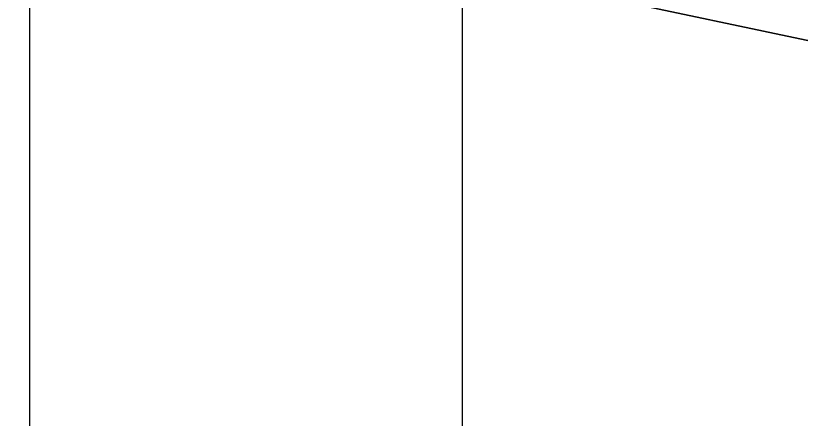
# Model space of a CAD drawing. Extents: x 1131015 to 1136271, y 133453 to 174329.
# Drawn here: x 1132357.83 to 1132359.04, y 158676.391 to 158677.012 of the extents above; entities that cross this region are included whole.
import ezdxf

# ---------------------------------------------------------------- set-up
doc = ezdxf.new("R2010")
doc.units = 0
for name, color, linetype in [('DESIGN - EARTHWORK - Shapes', 7, 'Continuous'), ('DESIGN - TYPICAL - Guardrail', 7, 'Continuous'), ('SURVEY - GROUND - Bottom of Topsoil Layer', 7, 'Continuous')]:
    doc.layers.add(name, color=color, linetype=linetype)

msp = doc.modelspace()

# ---------------------------------------------------------------- linework, layer by layer
at = {"layer": 'DESIGN - EARTHWORK - Shapes'}
for points in [[(1132382.0635, 158676.9492), (1132369.7209, 158676.8901), (1132367.8772, 158676.8286), (1132367.4702, 158676.6482), (1132364.4593, 158675.7752), (1132363.8693, 158675.9553), (1132357.461, 158677.3097), (1132357.1413, 158677.339), (1132353.2782, 158678.027), (1132353.2782, 158678.277), (1132349.1527, 158678.628), (1132344.7792, 158678.9487), (1132340.4556, 158679.3144), (1132336.5472, 158679.645), (1132334.6998, 158679.7712)], [(1132382.0635, 158676.9492), (1132369.7209, 158676.8901), (1132367.8772, 158676.8286), (1132367.4702, 158676.6482), (1132364.4593, 158675.7752), (1132363.8693, 158675.9553), (1132357.461, 158677.3097), (1132357.1413, 158677.339), (1132353.2782, 158678.027), (1132353.2782, 158678.277), (1132349.1527, 158678.628), (1132344.7792, 158678.9487), (1132340.4556, 158679.3144), (1132336.5472, 158679.645), (1132334.6998, 158679.7712)], [(1132334.6998, 158679.7712), (1132336.5472, 158679.645), (1132340.4556, 158679.3144), (1132344.7792, 158678.9487), (1132349.1527, 158678.628), (1132353.2782, 158678.277), (1132353.2782, 158678.027), (1132357.1413, 158677.339), (1132357.461, 158677.3097), (1132363.8693, 158675.9553), (1132364.4593, 158675.7752), (1132367.4702, 158676.6482), (1132367.8772, 158676.8286), (1132369.7209, 158676.8901), (1132382.0635, 158676.9492)], [(1132382.0635, 158676.9492), (1132369.7209, 158676.8901), (1132367.8772, 158676.8286), (1132367.4702, 158676.6482), (1132364.4593, 158675.7752), (1132363.8693, 158675.9553), (1132357.461, 158677.3097), (1132357.1413, 158677.339), (1132353.2782, 158678.027), (1132353.2782, 158678.277), (1132349.1527, 158678.628), (1132344.7792, 158678.9487), (1132340.4556, 158679.3144), (1132336.5472, 158679.645), (1132334.6998, 158679.7712)], [(1132382.0635, 158676.9492), (1132369.7209, 158676.8901), (1132367.8772, 158676.8286), (1132367.4702, 158676.6482), (1132364.4593, 158675.7752), (1132363.8693, 158675.9553), (1132357.461, 158677.3097), (1132357.1413, 158677.339), (1132353.2782, 158678.027), (1132353.2782, 158678.277), (1132349.1527, 158678.628), (1132344.7792, 158678.9487), (1132340.4556, 158679.3144), (1132336.5472, 158679.645), (1132334.6998, 158679.7712)], [(1132382.0635, 158676.9492), (1132369.7209, 158676.8901), (1132367.8772, 158676.8286), (1132367.4702, 158676.6482), (1132364.4593, 158675.7752), (1132363.8693, 158675.9553), (1132357.461, 158677.3097), (1132357.1413, 158677.339), (1132353.2782, 158678.027), (1132353.2782, 158678.277), (1132349.1527, 158678.628), (1132344.7792, 158678.9487), (1132340.4556, 158679.3144), (1132336.5472, 158679.645), (1132334.6998, 158679.7712)], [(1132382.0635, 158676.9492), (1132369.7209, 158676.8901), (1132367.8772, 158676.8286), (1132367.4702, 158676.6482), (1132364.4593, 158675.7752), (1132363.8693, 158675.9553), (1132357.461, 158677.3097), (1132357.1413, 158677.339), (1132353.2782, 158678.027), (1132353.2782, 158678.277), (1132349.1527, 158678.628), (1132344.7792, 158678.9487), (1132340.4556, 158679.3144), (1132336.5472, 158679.645), (1132334.6998, 158679.7712)], [(1132382.0635, 158676.9492), (1132369.7209, 158676.8901), (1132367.8772, 158676.8286), (1132367.4702, 158676.6482), (1132364.4593, 158675.7752), (1132363.8693, 158675.9553), (1132357.461, 158677.3097), (1132357.1413, 158677.339), (1132353.2782, 158678.027), (1132353.2782, 158678.277), (1132349.1527, 158678.628), (1132344.7792, 158678.9487), (1132340.4556, 158679.3144), (1132336.5472, 158679.645), (1132334.6998, 158679.7712)], [(1132382.0635, 158676.9492), (1132369.7209, 158676.8901), (1132367.8772, 158676.8286), (1132367.4702, 158676.6482), (1132364.4593, 158675.7752), (1132363.8693, 158675.9553), (1132357.461, 158677.3097), (1132357.1413, 158677.339), (1132353.2782, 158678.027), (1132353.2782, 158678.277), (1132349.1527, 158678.628), (1132344.7792, 158678.9487), (1132340.4556, 158679.3144), (1132336.5472, 158679.645), (1132334.6998, 158679.7712)], [(1132382.0635, 158676.9492), (1132369.7209, 158676.8901), (1132367.8772, 158676.8286), (1132367.4702, 158676.6482), (1132364.4593, 158675.7752), (1132363.8693, 158675.9553), (1132357.461, 158677.3097), (1132357.1413, 158677.339), (1132353.2782, 158678.027), (1132353.2782, 158678.277), (1132349.1527, 158678.628), (1132344.7792, 158678.9487), (1132340.4556, 158679.3144), (1132336.5472, 158679.645), (1132334.6998, 158679.7712)], [(1132382.0635, 158676.9492), (1132369.7209, 158676.8901), (1132367.8772, 158676.8286), (1132367.4702, 158676.6482), (1132364.4593, 158675.7752), (1132363.8693, 158675.9553), (1132357.461, 158677.3097), (1132357.1413, 158677.339), (1132353.2782, 158678.027), (1132353.2782, 158678.277), (1132349.1527, 158678.628), (1132344.7792, 158678.9487), (1132340.4556, 158679.3144), (1132336.5472, 158679.645), (1132334.6998, 158679.7712)], [(1132334.6998, 158679.7712), (1132336.5472, 158679.645), (1132340.4556, 158679.3144), (1132344.7792, 158678.9487), (1132349.1527, 158678.628), (1132353.2782, 158678.277), (1132353.2782, 158678.027), (1132357.1413, 158677.339), (1132357.461, 158677.3097), (1132363.8693, 158675.9553), (1132364.4593, 158675.7752), (1132367.4702, 158676.6482), (1132367.8772, 158676.8286), (1132369.7209, 158676.8901), (1132382.0635, 158676.9492)], [(1132382.0635, 158676.9492), (1132369.7209, 158676.8901), (1132367.8772, 158676.8286), (1132367.4702, 158676.6482), (1132364.4593, 158675.7752), (1132363.8693, 158675.9553), (1132357.461, 158677.3097), (1132357.1413, 158677.339), (1132353.2782, 158678.027), (1132353.2782, 158678.277), (1132349.1527, 158678.628), (1132344.7792, 158678.9487), (1132340.4556, 158679.3144), (1132336.5472, 158679.645), (1132334.6998, 158679.7712)], [(1132382.0635, 158676.9492), (1132369.7209, 158676.8901), (1132367.8772, 158676.8286), (1132367.4702, 158676.6482), (1132364.4593, 158675.7752), (1132363.8693, 158675.9553), (1132357.461, 158677.3097), (1132357.1413, 158677.339), (1132353.2782, 158678.027), (1132353.2782, 158678.277), (1132349.1527, 158678.628), (1132344.7792, 158678.9487), (1132340.4556, 158679.3144), (1132336.5472, 158679.645), (1132334.6998, 158679.7712)], [(1132382.0635, 158676.9492), (1132369.7209, 158676.8901), (1132367.8772, 158676.8286), (1132367.4702, 158676.6482), (1132364.4593, 158675.7752), (1132363.8693, 158675.9553), (1132357.461, 158677.3097), (1132357.1413, 158677.339), (1132353.2782, 158678.027), (1132353.2782, 158678.277), (1132349.1527, 158678.628), (1132344.7792, 158678.9487), (1132340.4556, 158679.3144), (1132336.5472, 158679.645), (1132334.6998, 158679.7712)], [(1132382.0635, 158676.9492), (1132369.7209, 158676.8901), (1132367.8772, 158676.8286), (1132367.4702, 158676.6482), (1132364.4593, 158675.7752), (1132363.8693, 158675.9553), (1132357.461, 158677.3097), (1132357.1413, 158677.339), (1132353.2782, 158678.027), (1132353.2782, 158678.277), (1132349.1527, 158678.628), (1132344.7792, 158678.9487), (1132340.4556, 158679.3144), (1132336.5472, 158679.645), (1132334.6998, 158679.7712)], [(1132382.0635, 158676.9492), (1132369.7209, 158676.8901), (1132367.8772, 158676.8286), (1132367.4702, 158676.6482), (1132364.4593, 158675.7752), (1132363.8693, 158675.9553), (1132357.461, 158677.3097), (1132357.1413, 158677.339), (1132353.2782, 158678.027), (1132353.2782, 158678.277), (1132349.1527, 158678.628), (1132344.7792, 158678.9487), (1132340.4556, 158679.3144), (1132336.5472, 158679.645), (1132334.6998, 158679.7712)], [(1132334.6998, 158679.7712), (1132336.5472, 158679.645), (1132340.4556, 158679.3144), (1132344.7792, 158678.9487), (1132349.1527, 158678.628), (1132353.2782, 158678.277), (1132353.2782, 158678.027), (1132357.1413, 158677.339), (1132357.461, 158677.3097), (1132363.8693, 158675.9553), (1132364.4593, 158675.7752), (1132367.4702, 158676.6482), (1132367.8772, 158676.8286), (1132369.7209, 158676.8901), (1132382.0635, 158676.9492)]]:
    msp.add_lwpolyline(points, dxfattribs=at)
for points in [[(1132357.461, 158677.3097), (1132363.8693, 158675.9553), (1132364.4593, 158675.7752), (1132367.4702, 158676.6482), (1132367.8772, 158676.8286), (1132369.7209, 158676.8901), (1132382.0635, 158676.9492), (1132384.9083, 158676.8248), (1132385.5713, 158677.0458), (1132382.0635, 158677.1992), (1132369.7209, 158677.1401), (1132367.8772, 158677.0786), (1132367.4702, 158676.8982), (1132364.4593, 158676.0252), (1132363.8693, 158676.2053), (1132357.461, 158677.5597), (1132357.1413, 158677.589), (1132353.2782, 158678.277), (1132353.2782, 158678.027), (1132357.1413, 158677.339)], [(1132364.4593, 158676.0252), (1132367.4702, 158676.8982), (1132367.8772, 158677.0786), (1132369.7209, 158677.1401), (1132382.0635, 158677.1992), (1132385.5713, 158677.0458), (1132384.9083, 158676.8248), (1132382.0635, 158676.9492), (1132369.7209, 158676.8901), (1132367.8772, 158676.8286), (1132367.4702, 158676.6482), (1132364.4593, 158675.7752), (1132363.8693, 158675.9553), (1132357.461, 158677.3097), (1132357.1413, 158677.339), (1132353.2782, 158678.027), (1132353.2782, 158678.277), (1132357.1413, 158677.589), (1132357.461, 158677.5597), (1132363.8693, 158676.2053)], [(1132357.461, 158677.3097), (1132363.8693, 158675.9553), (1132364.4593, 158675.7752), (1132367.4702, 158676.6482), (1132367.8772, 158676.8286), (1132369.7209, 158676.8901), (1132382.0635, 158676.9492), (1132384.9083, 158676.8248), (1132385.5713, 158677.0458), (1132382.0635, 158677.1992), (1132369.7209, 158677.1401), (1132367.8772, 158677.0786), (1132367.4702, 158676.8982), (1132364.4593, 158676.0252), (1132363.8693, 158676.2053), (1132357.461, 158677.5597), (1132357.1413, 158677.589), (1132353.2782, 158678.277), (1132353.2782, 158678.027), (1132357.1413, 158677.339)], [(1132364.4593, 158676.0252), (1132367.4702, 158676.8982), (1132367.8772, 158677.0786), (1132369.7209, 158677.1401), (1132382.0635, 158677.1992), (1132385.5713, 158677.0458), (1132384.9083, 158676.8248), (1132382.0635, 158676.9492), (1132369.7209, 158676.8901), (1132367.8772, 158676.8286), (1132367.4702, 158676.6482), (1132364.4593, 158675.7752), (1132363.8693, 158675.9553), (1132357.461, 158677.3097), (1132357.1413, 158677.339), (1132353.2782, 158678.027), (1132353.2782, 158678.277), (1132357.1413, 158677.589), (1132357.461, 158677.5597), (1132363.8693, 158676.2053)], [(1132369.7209, 158676.8901), (1132382.0635, 158676.9492), (1132384.9083, 158676.8248), (1132385.5713, 158677.0458), (1132382.0635, 158677.1992), (1132369.7209, 158677.1401), (1132367.8772, 158677.0786), (1132367.4702, 158676.8982), (1132364.4593, 158676.0252), (1132363.8693, 158676.2053), (1132357.461, 158677.5597), (1132357.1413, 158677.589), (1132353.2782, 158678.277), (1132353.2782, 158678.027), (1132357.1413, 158677.339), (1132357.461, 158677.3097), (1132363.8693, 158675.9553), (1132364.4593, 158675.7752), (1132367.4702, 158676.6482), (1132367.8772, 158676.8286)], [(1132353.2782, 158678.027), (1132357.1413, 158677.339), (1132357.461, 158677.3097), (1132363.8693, 158675.9553), (1132364.4593, 158675.7752), (1132367.4702, 158676.6482), (1132367.8772, 158676.8286), (1132369.7209, 158676.8901), (1132382.0635, 158676.9492), (1132384.9083, 158676.8248), (1132385.5713, 158677.0458), (1132382.0635, 158677.1992), (1132369.7209, 158677.1401), (1132367.8772, 158677.0786), (1132367.4702, 158676.8982), (1132364.4593, 158676.0252), (1132363.8693, 158676.2053), (1132357.461, 158677.5597), (1132357.1413, 158677.589), (1132353.2782, 158678.277)], [(1132357.461, 158677.3097), (1132363.8693, 158675.9553), (1132364.4593, 158675.7752), (1132367.4702, 158676.6482), (1132367.8772, 158676.8286), (1132369.7209, 158676.8901), (1132382.0635, 158676.9492), (1132384.9083, 158676.8248), (1132385.5713, 158677.0458), (1132382.0635, 158677.1992), (1132369.7209, 158677.1401), (1132367.8772, 158677.0786), (1132367.4702, 158676.8982), (1132364.4593, 158676.0252), (1132363.8693, 158676.2053), (1132357.461, 158677.5597), (1132357.1413, 158677.589), (1132353.2782, 158678.277), (1132353.2782, 158678.027), (1132357.1413, 158677.339)], [(1132357.461, 158677.3097), (1132363.8693, 158675.9553), (1132364.4593, 158675.7752), (1132367.4702, 158676.6482), (1132367.8772, 158676.8286), (1132369.7209, 158676.8901), (1132382.0635, 158676.9492), (1132384.9083, 158676.8248), (1132385.5713, 158677.0458), (1132382.0635, 158677.1992), (1132369.7209, 158677.1401), (1132367.8772, 158677.0786), (1132367.4702, 158676.8982), (1132364.4593, 158676.0252), (1132363.8693, 158676.2053), (1132357.461, 158677.5597), (1132357.1413, 158677.589), (1132353.2782, 158678.277), (1132353.2782, 158678.027), (1132357.1413, 158677.339)], [(1132353.2782, 158678.027), (1132357.1413, 158677.339), (1132357.461, 158677.3097), (1132363.8693, 158675.9553), (1132364.4593, 158675.7752), (1132367.4702, 158676.6482), (1132367.8772, 158676.8286), (1132369.7209, 158676.8901), (1132382.0635, 158676.9492), (1132384.9083, 158676.8248), (1132385.5713, 158677.0458), (1132382.0635, 158677.1992), (1132369.7209, 158677.1401), (1132367.8772, 158677.0786), (1132367.4702, 158676.8982), (1132364.4593, 158676.0252), (1132363.8693, 158676.2053), (1132357.461, 158677.5597), (1132357.1413, 158677.589), (1132353.2782, 158678.277)], [(1132367.8772, 158677.0786), (1132369.7209, 158677.1401), (1132382.0635, 158677.1992), (1132385.5713, 158677.0458), (1132384.9083, 158676.8248), (1132382.0635, 158676.9492), (1132369.7209, 158676.8901), (1132367.8772, 158676.8286), (1132367.4702, 158676.6482), (1132364.4593, 158675.7752), (1132363.8693, 158675.9553), (1132357.461, 158677.3097), (1132357.1413, 158677.339), (1132353.2782, 158678.027), (1132353.2782, 158678.277), (1132357.1413, 158677.589), (1132357.461, 158677.5597), (1132363.8693, 158676.2053), (1132364.4593, 158676.0252), (1132367.4702, 158676.8982)], [(1132357.1413, 158677.339), (1132357.461, 158677.3097), (1132363.8693, 158675.9553), (1132364.4593, 158675.7752), (1132367.4702, 158676.6482), (1132367.8772, 158676.8286), (1132369.7209, 158676.8901), (1132382.0635, 158676.9492), (1132384.9083, 158676.8248), (1132385.5713, 158677.0458), (1132382.0635, 158677.1992), (1132369.7209, 158677.1401), (1132367.8772, 158677.0786), (1132367.4702, 158676.8982), (1132364.4593, 158676.0252), (1132363.8693, 158676.2053), (1132357.461, 158677.5597), (1132357.1413, 158677.589), (1132353.2782, 158678.277), (1132353.2782, 158678.027)], [(1132367.8772, 158677.0786), (1132369.7209, 158677.1401), (1132382.0635, 158677.1992), (1132385.5713, 158677.0458), (1132384.9083, 158676.8248), (1132382.0635, 158676.9492), (1132369.7209, 158676.8901), (1132367.8772, 158676.8286), (1132367.4702, 158676.6482), (1132364.4593, 158675.7752), (1132363.8693, 158675.9553), (1132357.461, 158677.3097), (1132357.1413, 158677.339), (1132353.2782, 158678.027), (1132353.2782, 158678.277), (1132357.1413, 158677.589), (1132357.461, 158677.5597), (1132363.8693, 158676.2053), (1132364.4593, 158676.0252), (1132367.4702, 158676.8982)], [(1132357.1413, 158677.339), (1132357.461, 158677.3097), (1132363.8693, 158675.9553), (1132364.4593, 158675.7752), (1132367.4702, 158676.6482), (1132367.8772, 158676.8286), (1132369.7209, 158676.8901), (1132382.0635, 158676.9492), (1132384.9083, 158676.8248), (1132385.5713, 158677.0458), (1132382.0635, 158677.1992), (1132369.7209, 158677.1401), (1132367.8772, 158677.0786), (1132367.4702, 158676.8982), (1132364.4593, 158676.0252), (1132363.8693, 158676.2053), (1132357.461, 158677.5597), (1132357.1413, 158677.589), (1132353.2782, 158678.277), (1132353.2782, 158678.027)], [(1132367.8772, 158677.0786), (1132369.7209, 158677.1401), (1132382.0635, 158677.1992), (1132385.5713, 158677.0458), (1132384.9083, 158676.8248), (1132382.0635, 158676.9492), (1132369.7209, 158676.8901), (1132367.8772, 158676.8286), (1132367.4702, 158676.6482), (1132364.4593, 158675.7752), (1132363.8693, 158675.9553), (1132357.461, 158677.3097), (1132357.1413, 158677.339), (1132353.2782, 158678.027), (1132353.2782, 158678.277), (1132357.1413, 158677.589), (1132357.461, 158677.5597), (1132363.8693, 158676.2053), (1132364.4593, 158676.0252), (1132367.4702, 158676.8982)], [(1132367.8772, 158677.0786), (1132369.7209, 158677.1401), (1132382.0635, 158677.1992), (1132385.5713, 158677.0458), (1132384.9083, 158676.8248), (1132382.0635, 158676.9492), (1132369.7209, 158676.8901), (1132367.8772, 158676.8286), (1132367.4702, 158676.6482), (1132364.4593, 158675.7752), (1132363.8693, 158675.9553), (1132357.461, 158677.3097), (1132357.1413, 158677.339), (1132353.2782, 158678.027), (1132353.2782, 158678.277), (1132357.1413, 158677.589), (1132357.461, 158677.5597), (1132363.8693, 158676.2053), (1132364.4593, 158676.0252), (1132367.4702, 158676.8982)], [(1132357.1413, 158677.339), (1132357.461, 158677.3097), (1132363.8693, 158675.9553), (1132364.4593, 158675.7752), (1132367.4702, 158676.6482), (1132367.8772, 158676.8286), (1132369.7209, 158676.8901), (1132382.0635, 158676.9492), (1132384.9083, 158676.8248), (1132385.5713, 158677.0458), (1132382.0635, 158677.1992), (1132369.7209, 158677.1401), (1132367.8772, 158677.0786), (1132367.4702, 158676.8982), (1132364.4593, 158676.0252), (1132363.8693, 158676.2053), (1132357.461, 158677.5597), (1132357.1413, 158677.589), (1132353.2782, 158678.277), (1132353.2782, 158678.027)], [(1132357.1413, 158677.339), (1132357.461, 158677.3097), (1132363.8693, 158675.9553), (1132364.4593, 158675.7752), (1132367.4702, 158676.6482), (1132367.8772, 158676.8286), (1132369.7209, 158676.8901), (1132382.0635, 158676.9492), (1132384.9083, 158676.8248), (1132385.5713, 158677.0458), (1132382.0635, 158677.1992), (1132369.7209, 158677.1401), (1132367.8772, 158677.0786), (1132367.4702, 158676.8982), (1132364.4593, 158676.0252), (1132363.8693, 158676.2053), (1132357.461, 158677.5597), (1132357.1413, 158677.589), (1132353.2782, 158678.277), (1132353.2782, 158678.027)], [(1132357.1413, 158677.589), (1132357.461, 158677.5597), (1132363.8693, 158676.2053), (1132364.4593, 158676.0252), (1132367.4702, 158676.8982), (1132367.8772, 158677.0786), (1132369.7209, 158677.1401), (1132382.0635, 158677.1992), (1132385.5713, 158677.0458), (1132384.9083, 158676.8248), (1132382.0635, 158676.9492), (1132369.7209, 158676.8901), (1132367.8772, 158676.8286), (1132367.4702, 158676.6482), (1132364.4593, 158675.7752), (1132363.8693, 158675.9553), (1132357.461, 158677.3097), (1132357.1413, 158677.339), (1132353.2782, 158678.027), (1132353.2782, 158678.277)]]:
    msp.add_lwpolyline(points, close=True, dxfattribs=at)
at = {"layer": 'DESIGN - TYPICAL - Guardrail'}
for p, q in [((1132357.8515, 158676.3777), (1132357.8515, 158679.0339)), ((1132358.5182, 158679.0339), (1132358.5182, 158676.3777))]:
    msp.add_line(p, q, dxfattribs=at)
at = {"layer": 'SURVEY - GROUND - Bottom of Topsoil Layer'}
msp.add_line((1132357.461, 158677.3097), (1132363.8693, 158675.9553), dxfattribs=at)

doc.saveas('drawing.dxf')
